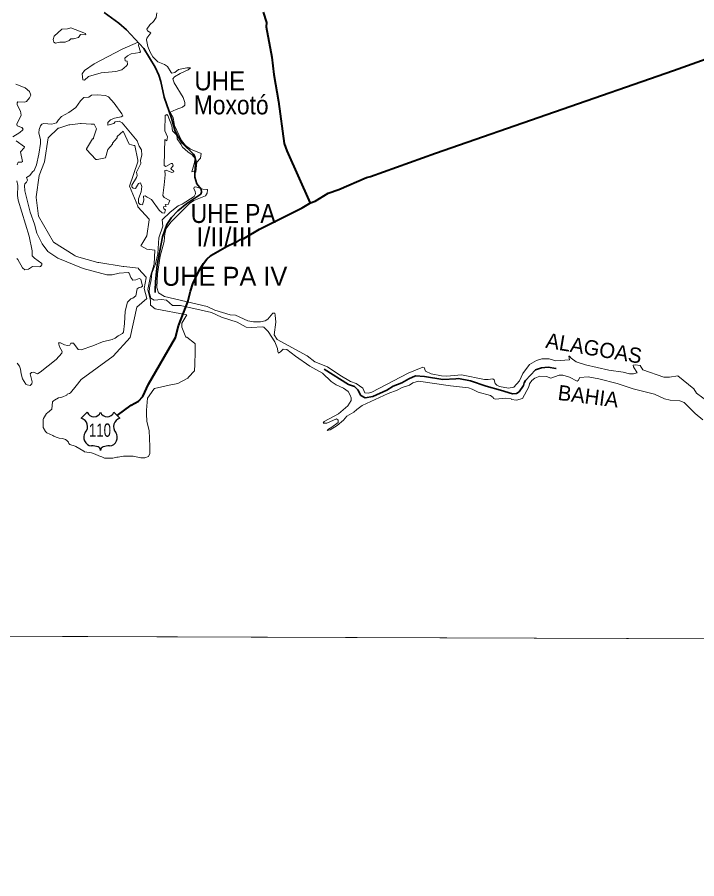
# Model space of a CAD drawing. Extents: x -1643653 to 4543381, y 1624270 to 13878484.
# Drawn here: x 580395 to 583982, y 8908709 to 8913255 of the extents above; entities that cross this region are included whole.
import ezdxf
from ezdxf.enums import TextEntityAlignment as Align

# ---------------------------------------------------------------- set-up
doc = ezdxf.new("R2010")
doc.units = 0
doc.header["$LTSCALE"] = 200
doc.linetypes.add('LONG_DASH_SHORT_DASH', pattern=[9.9, 6, -1.2, 1.5, -1.2])
doc.layers.add('1', color=7, linetype='Continuous', lineweight=13)
doc.layers.add('6', color=7, linetype='Continuous', lineweight=13)

msp = doc.modelspace()

# ---------------------------------------------------------------- linework, layer by layer
at = {"layer": '1', "lineweight": 25}
msp.add_spline([(814781, 9009175.5), (814787.2, 9009173.4), (814796.9, 9009173.4), (814799.4, 9009172.4), (814805.1, 9009174.5), (814805.6, 9009176.5), (814811.7, 9009179.5), (814811.7, 9009179.5), (814801.5, 9009181), (814790.7, 9009181.5), (814784.1, 9009183.1), (814777.4, 9009185.1), (814778.4, 9009175.5)], degree=3, dxfattribs=at)
at = {"layer": '6', "lineweight": 25}
for p, q in [((580732.9, 8911139.1), (580764.9, 8911171.1)), ((580904.8, 8911171.1), (580936.8, 8911139.1))]:
    msp.add_line(p, q, dxfattribs=at)
at = {"layer": '6'}
msp.add_line((574653.9, 8910009.3), (626625.7, 8909822.1), dxfattribs=at)
for points in [[(585645.8, 8921027.3), (574684.9, 8921064.7), (574653.9, 8910009.3), (585614.8, 8909969.8)], [(580677.4, 8913199.3), (580754.6, 8913169.1), (580757.7, 8913161.8), (580729.4, 8913163.2), (580717.7, 8913147), (580692.7, 8913140.2), (580677.9, 8913140.2), (580669, 8913131.7), (580648.6, 8913122.4), (580619.7, 8913123.6), (580597.1, 8913117.7), (580587.8, 8913122.8), (580585.2, 8913136.5), (580590.4, 8913155), (580629.9, 8913192.5), (580660.4, 8913193.7)], [(580749.7, 8912974.1), (580801.2, 8913008.5), (580948.9, 8913087.1), (581033.9, 8913124), (581037.3, 8913116.8), (581035.2, 8913105.4), (581045.7, 8913072.2), (581042.7, 8913067.9), (580996, 8913061.1), (580977.8, 8913051.8), (580962.2, 8913039.1), (580964.6, 8913025.5), (580976, 8913023.8), (580976.9, 8913004.7), (580972.7, 8912997.5), (580948.1, 8912976.6), (580915.4, 8912968.6), (580838.8, 8912961.7), (580770.9, 8912941.3), (580750.1, 8912923.1), (580741.6, 8912925.3), (580737.8, 8912956.3)]]:
    msp.add_lwpolyline(points, close=True, dxfattribs=at)
at = {"layer": '6', "linetype": 'LONG_DASH_SHORT_DASH', "lineweight": 35}
for points in [[(580854, 8913279.9), (580932.2, 8913223.8), (580972.1, 8913187.7), (581063.2, 8913090.6), (581122.5, 8912991.5), (581142, 8912949.8), (581153.2, 8912915.6), (581171, 8912832.2), (581209.9, 8912721.7), (581227.6, 8912659.4), (581239.2, 8912631.8), (581266.5, 8912590.3), (581326.2, 8912531.5), (581332.6, 8912519.4), (581337.8, 8912498.5), (581331.8, 8912436.4), (581333.1, 8912411.1), (581343.9, 8912375), (581365.1, 8912348.2), (581368.5, 8912332.5), (581364.2, 8912321.3), (581289.9, 8912271.7), (581243.5, 8912233.1), (581208.6, 8912197.7), (581185.2, 8912160.5), (581161.6, 8912095.9), (581134.3, 8911949.1), (581124.7, 8911857.9), (581122.5, 8911815.6), (581124, 8911803.1)], [(582014.6, 8911397.4), (582144.1, 8911317), (582174.9, 8911306.2), (582192.1, 8911288.9), (582208.6, 8911258.7), (582231.6, 8911246.5), (582271.2, 8911254.3), (582345.6, 8911286.3), (582378.5, 8911308.3), (582425.2, 8911326.1), (582461.6, 8911347.7), (582496.6, 8911362.4), (582544.5, 8911359.4), (582641.4, 8911343.8), (582710.6, 8911346), (582724.4, 8911349.4), (582786.7, 8911336.4), (582869.7, 8911307.5), (582946.6, 8911287.2), (583008.9, 8911268.1), (583029.6, 8911268.6), (583045.2, 8911277.6), (583067.7, 8911311.3), (583070.7, 8911325.2), (583077.6, 8911337.3), (583130.3, 8911394.8), (583161.9, 8911405.6), (583196.6, 8911409.1), (583238, 8911401.7), (583238.9, 8911401.7)]]:
    msp.add_lwpolyline(points, dxfattribs=at)
at = {"layer": '6'}
for points in [[(581309.8, 8912988.2), (581309.8, 8912988.2), (581289.7, 8912987.7), (581245.5, 8912978.7), (581227.2, 8912963.4), (581212, 8912960.1), (581207.2, 8912962.6), (581188.9, 8912994.9), (581172.8, 8913005.9), (581137.1, 8913019.9), (581110.7, 8913045.9), (581096, 8913070), (581084, 8913099.8), (581076.8, 8913135.4), (581079.3, 8913144), (581100.6, 8913172.4), (581083.2, 8913182.3), (581079.8, 8913192.1), (581095.1, 8913214.9), (581115, 8913232.4), (581127.7, 8913252.7), (581131.6, 8913278.4)], [(581277.8, 8912788.2), (581279.5, 8912789.6), (581280, 8912805.1), (581271, 8912830.4), (581223.8, 8912908.6), (581216.6, 8912930.4), (581224.7, 8912939.7), (581254.8, 8912957.9), (581296.7, 8912976.6), (581308.1, 8912986.6), (581309.8, 8912988.2)], [(580388.5, 8912901.4), (580436.2, 8912882.3), (580460.3, 8912862.7), (580466.7, 8912844), (580460.3, 8912829.6), (580443.8, 8912811), (580432.7, 8912806.3), (580397.9, 8912807.9), (580394.1, 8912802.5), (580395.3, 8912793), (580413.2, 8912759.9), (580416.6, 8912737.9), (580392.8, 8912690.9), (580395.3, 8912681.4), (580418.7, 8912673.7), (580425.9, 8912664.7), (580424.9, 8912660.4), (580409.4, 8912645.7), (580371.5, 8912623.9)], [(580896.6, 8911553.8), (580912.7, 8911561), (580928, 8911573.3), (580951, 8911585.2), (580955.3, 8911593.3), (580962.1, 8911639.2), (580965.5, 8911704.7), (580977.3, 8911751.3), (580993.9, 8911768.7), (581005.5, 8911772.6), (581020.3, 8911784.5), (581028.3, 8911821), (581038.6, 8911828.7), (581049.6, 8911829.9), (581056.8, 8911835.1), (581046.7, 8911872.7), (581039.4, 8911875.4), (581020.8, 8911869.1), (581005.8, 8911868.2), (580995.2, 8911881.4), (580986.3, 8911903.8), (580980.3, 8911907.2), (580933.2, 8911905.1), (580895.8, 8911896.2), (580867.6, 8911895.4), (580743.7, 8911929.8), (580608.6, 8911983.8), (580557.2, 8912019.4), (580527, 8912059), (580499.4, 8912115), (580486.1, 8912163.4), (580463.7, 8912227.1), (580435.7, 8912339.3), (580433.1, 8912367.4), (580435.2, 8912376.6), (580444.6, 8912384.8), (580449.3, 8912394.6), (580444.7, 8912409.9), (580462.4, 8912419.7), (580475.2, 8912439.6), (580484.5, 8912446.8), (580496.3, 8912475.7), (580510, 8912532.2), (580518.5, 8912588.3), (580518.5, 8912607), (580508.3, 8912644.4), (580510.9, 8912663), (580518.7, 8912681.9), (580525.8, 8912690.7), (580535.5, 8912693.2), (580577, 8912689.8), (580577, 8912689.8), (580602.6, 8912697.5), (580612.9, 8912714.1), (580629, 8912731.5), (580667.3, 8912751.5), (580704.2, 8912779), (580728.9, 8912814.4), (580747.1, 8912830.5), (580772.6, 8912833.5), (580786.6, 8912842.8), (580816.8, 8912845.3), (580861.8, 8912841.5), (580876.7, 8912835.6), (580907.3, 8912800.7), (580946.8, 8912745.9), (580951.8, 8912734.5), (580944.1, 8912728.4), (580907.7, 8912722.4), (580888.1, 8912713.2), (580873.7, 8912699.1), (580873.7, 8912686.1), (580905.1, 8912693.7), (580912.8, 8912702.2), (580933.6, 8912706.4), (580948.5, 8912698.3), (581027.9, 8912601.9), (581039, 8912573.9), (581050.5, 8912555), (581053.4, 8912527.1), (581046.2, 8912500.8), (581047.9, 8912483.1), (581025, 8912437.1), (581027.9, 8912419.8), (581024.9, 8912409), (580999.5, 8912368.6), (581000.8, 8912359.3), (581007.1, 8912353), (581019.3, 8912350.8), (581035.6, 8912378), (581045.2, 8912381), (581052.5, 8912362.4), (581049.6, 8912334.3), (581034.7, 8912296.8), (581034.8, 8912275.2), (581043.2, 8912266.3), (581057.1, 8912265), (581063.6, 8912289.2), (581060.7, 8912310.8), (581070.9, 8912312.5), (581081.6, 8912305.8)], [(581366.5, 8912535.8), (581309.1, 8912558.6), (581283.7, 8912578.6), (581262.3, 8912603.9), (581262.3, 8912603.9), (581225.9, 8912683.5), (581218.3, 8912725.1), (581201.7, 8912753.5), (581233.6, 8912768.4), (581267.9, 8912779.9), (581277.8, 8912788.2)], [(581172.7, 8912543.7), (581175, 8912608.9), (581185.1, 8912601.8), (581187.7, 8912624), (581174.9, 8912654.7), (581176.2, 8912736.1), (581185.3, 8912741.2), (581189.3, 8912737.1), (581210.6, 8912682.6), (581215.3, 8912655.5), (581233.2, 8912635.8), (581239.9, 8912622.3), (581240, 8912613.3), (581258.5, 8912584.3)], [(580733.2, 8911343.8), (580902, 8911467.3), (580990.8, 8911564.2), (581027.1, 8911725.6), (581079.6, 8911770), (581064.5, 8911823.6), (581075.6, 8911879), (581075.6, 8911883.1), (581035.2, 8911927.5), (581035.2, 8911931.5), (580958.5, 8911939.6), (580954.5, 8911939.6), (580825.3, 8911959.8), (580821.3, 8911959.8), (580708.3, 8911992), (580700.2, 8911996.1), (580696.2, 8912000.1), (580587.3, 8912068.7), (580506.6, 8912206), (580494.4, 8912302.9), (580494.4, 8912306.9), (580510.6, 8912419.9), (580538.8, 8912492.6), (580559, 8912617.7), (580611.5, 8912670.2), (580615.5, 8912670.2), (580668, 8912686.4), (580672, 8912686.4), (580728.5, 8912694.4), (580732.5, 8912694.4), (580785, 8912690.4), (580793.1, 8912690.4), (580797.1, 8912690.4), (580801.1, 8912690.4), (580813.2, 8912666.2), (580797.1, 8912617.7), (580797.1, 8912613.7), (580793.1, 8912613.7), (580760.8, 8912561.2), (580760.8, 8912557.2), (580809.2, 8912504.7), (580813.2, 8912504.7), (580817.3, 8912504.7), (580861.7, 8912512.8), (580873.8, 8912557.2), (580898, 8912585.4), (580898, 8912589.5), (580922.2, 8912617.7), (580922.2, 8912621.8), (580922.2, 8912625.8), (580954.5, 8912654.1), (580986.8, 8912585.4), (581011, 8912577.4), (581015, 8912577.4), (581031.2, 8912500.7), (581031.2, 8912496.6), (581031.2, 8912492.6), (580988.2, 8912362.7), (581031.2, 8912258.5), (581031.2, 8912254.4), (581091.7, 8912189.8), (581091.7, 8912185.8), (581079.6, 8912101), (581047.3, 8912048.6)], [(580389.8, 8912603.1), (580432.7, 8912571.7), (580432.5, 8912565.6), (580412.3, 8912544.5), (580423.3, 8912493.2), (580418.2, 8912489.8), (580400.4, 8912490.6), (580394.5, 8912476.2)], [(581258.5, 8912584.3), (581268.3, 8912568.8), (581295.3, 8912545.3), (581319, 8912529.6), (581333.8, 8912510.2), (581332.8, 8912500.7)], [(581218.2, 8912471.5), (581214.4, 8912482.3), (581208, 8912482.9), (581179.6, 8912467.7), (581170.2, 8912473.2), (581172.7, 8912543.7)], [(581337.2, 8912437), (581338.1, 8912436.6), (581342.3, 8912490.1), (581362.3, 8912511), (581366.8, 8912535.7), (581366.5, 8912535.8)], [(581332.8, 8912500.7), (581331.5, 8912488.3), (581315.9, 8912439.5), (581316.2, 8912439.6), (581316.2, 8912440.5)], [(581169.9, 8912369.9), (581175.8, 8912423.6), (581174.5, 8912446.3), (581181.3, 8912448.5), (581211, 8912434.9), (581220.8, 8912438.5), (581220.4, 8912445.1), (581208.9, 8912451.1), (581205.5, 8912456.7), (581218.2, 8912471.5), (581218.2, 8912471.5)], [(581316.2, 8912439.6), (581324.1, 8912442.3), (581337.2, 8912437)], [(580393.2, 8912391), (580397.9, 8912367.4), (580397, 8912313.8), (580400, 8912290.1), (580457.8, 8912099.8), (580473.1, 8912022.4), (580474.8, 8911995.7), (580487.1, 8911983.3), (580524.9, 8911956.1), (580524.5, 8911947.6), (580518.1, 8911940), (580510.8, 8911937), (580476, 8911940), (580454.4, 8911926), (580434.4, 8911921.7), (580423.8, 8911932.8), (580398.7, 8911976.5), (580392.2, 8911981.7)], [(581135.5, 8911901.6), (581149.3, 8911994.6), (581170.2, 8912071.5), (581173.7, 8912113.4), (581181.2, 8912140.2), (581205.4, 8912173.1), (581304.6, 8912271.9), (581326.6, 8912288.6), (581388, 8912312.8), (581398.3, 8912327.2), (581399.7, 8912343.6), (581396.9, 8912346.6), (581374.1, 8912347), (581338.1, 8912359.7), (581329.6, 8912358.2), (581327, 8912349.8), (581333.7, 8912337.4), (581336.7, 8912322.7), (581329, 8912309.2), (581265.5, 8912268.8), (581244.2, 8912259.8), (581202.1, 8912226.9), (581160.5, 8912185.1), (581163.3, 8912151.7), (581142.6, 8912091.4), (581136.6, 8912006), (581124.1, 8911954.1), (581104.7, 8911903.6), (581102.9, 8911869.2), (581093, 8911827.2), (581091, 8911804.1), (581100.6, 8911772.3), (581118.2, 8911761.8), (581156.8, 8911764.7), (581182.7, 8911761.1), (581215.5, 8911733.5), (581257.2, 8911733.9), (581420.6, 8911696.1), (581473.7, 8911672.5), (581556.1, 8911645.9), (581603.5, 8911620.1), (581633.2, 8911618), (581687.3, 8911621.4), (581697.3, 8911618.8), (581720.2, 8911596.8), (581754.8, 8911541.3), (581768.5, 8911506.1), (581770.8, 8911491.1), (581773.4, 8911483.1), (581785.4, 8911488.5), (581798.7, 8911502.9), (581818.2, 8911502.4), (581863, 8911466.3), (581940, 8911413.8), (582006.9, 8911375.9), (582051.8, 8911333.2), (582079.1, 8911315.5), (582116.8, 8911298.3), (582141.3, 8911280.1), (582153.2, 8911260.5), (582157.4, 8911246.5), (582156.8, 8911231.9), (582140.6, 8911205), (582091.4, 8911162.7), (582014.5, 8911121.4)], [(581196.1, 8912276.3), (581200.4, 8912287), (581169.9, 8912302.8), (581163.9, 8912314.7), (581165.4, 8912328.8), (581169.9, 8912369.9)], [(581081.6, 8912305.8), (581103, 8912292.4), (581143.5, 8912237.3), (581160.1, 8912222.1), (581173.1, 8912220.7), (581178.4, 8912238.5), (581169, 8912243.4), (581167.3, 8912254.3), (581181.7, 8912256.8), (581176, 8912267.4), (581193.2, 8912269.3), (581196.1, 8912276.3)], [(581047.3, 8912048.6), (581079.2, 8912031.7), (581120.6, 8912025.3), (581117.4, 8911952), (581114.3, 8911945.6), (581114.3, 8911939.2), (581098.3, 8911888.2), (581083.9, 8911818.2), (581098.3, 8911761), (581098.3, 8911735.2), (581123.8, 8911716), (581289.6, 8911684.2)], [(582634.4, 8911363.2), (582579.1, 8911373.6), (582550.8, 8911386.8), (582545.9, 8911396.6), (582544.2, 8911404.8), (582536.6, 8911407.9), (582459.2, 8911376.8), (582266.9, 8911277), (582247.9, 8911272), (582228.9, 8911273), (582219.8, 8911296.8), (582183.2, 8911321.6), (582155, 8911333.2), (582098.2, 8911365.9), (582032.6, 8911409.3), (581966.1, 8911435.9), (581926.1, 8911468.6), (581766.4, 8911554.5), (581751, 8911579.8), (581759.2, 8911645), (581757, 8911682.3), (581753.9, 8911693), (581744.2, 8911692.6), (581718.2, 8911662.4), (581704.6, 8911652.6), (581679.8, 8911647.1), (581642.2, 8911646.8), (581613.1, 8911652.5), (581547.6, 8911683.5), (581519.6, 8911684), (581438.5, 8911709), (581397.4, 8911727.8), (581173.1, 8911780.9), (581140.4, 8911800.9), (581132.1, 8911829.1), (581135.5, 8911901.6)], [(581091.6, 8911074.3), (581090.1, 8911078.7), (581079.7, 8911123.2), (581076.8, 8911160.2), (581076.8, 8911182.4), (581082.7, 8911244.6), (581115.3, 8911292), (581119.7, 8911296.5), (581196.7, 8911312.8), (581242.6, 8911323.1), (581291.5, 8911348.3), (581295.9, 8911349.8), (581298.9, 8911355.7), (581330, 8911389.8), (581330, 8911395.7), (581331.5, 8911400.1), (581332.9, 8911412), (581332.9, 8911423.8), (581334.4, 8911487.5), (581334.4, 8911492), (581334.4, 8911496.4), (581334.4, 8911532), (581330, 8911534.9), (581290, 8911567.5), (581285.5, 8911567.5), (581263.3, 8911619.3), (581263.3, 8911640.1), (581289.6, 8911684.2)], [(581289.6, 8911684.2), (581263.3, 8911640.1), (581263.3, 8911619.3), (581285.5, 8911567.5), (581290, 8911567.5), (581330, 8911534.9), (581334.4, 8911532), (581334.4, 8911496.4), (581334.4, 8911492), (581334.4, 8911487.5), (581332.9, 8911423.8), (581332.9, 8911412), (581331.5, 8911400.1), (581330, 8911395.7), (581330, 8911389.8), (581298.9, 8911355.7), (581295.9, 8911349.8), (581291.5, 8911348.3), (581242.6, 8911323.1), (581196.7, 8911312.8), (581119.7, 8911296.5), (581115.3, 8911292), (581082.7, 8911244.6), (581076.8, 8911182.4), (581076.8, 8911160.2), (581079.7, 8911123.2), (581090.1, 8911078.7), (581091.6, 8911074.3)], [(580394, 8911428.9), (580406.8, 8911413.6), (580413.2, 8911398.7), (580415.3, 8911373.2), (580422.9, 8911347.7), (580441.2, 8911319.3), (580447.6, 8911315), (580464.1, 8911312.5), (580473, 8911320.9), (580474.3, 8911331.5), (580464.2, 8911373.9), (580469.6, 8911380), (580480.7, 8911382.1), (580501.4, 8911373.7), (580516.9, 8911381.3), (580601.1, 8911449.4), (580631.4, 8911481.8), (580631.6, 8911490.3), (580617.5, 8911516), (580612.5, 8911537.2), (580623.1, 8911537.2), (580644.2, 8911526.6), (580661.3, 8911523.2), (580673.6, 8911525.3), (580678.7, 8911535.1), (580691.8, 8911535.1), (580716.5, 8911501.6), (580732.2, 8911499.4), (580794.7, 8911520.2), (580845.5, 8911541.4), (580896.6, 8911553.8)], [(584046.7, 8911222.8), (583979.6, 8911272.1), (583966.5, 8911293.9), (583882.2, 8911363.2), (583838.3, 8911355.7), (583808.5, 8911355.2), (583696.2, 8911394.6), (583683, 8911417.9), (583657.1, 8911421.6), (583646.5, 8911418.1), (583648, 8911410.9), (583666.4, 8911379.1), (583648.5, 8911372.9), (583626.9, 8911373), (583592.4, 8911382), (583517.2, 8911392.7), (583393.6, 8911421.1), (583345.3, 8911435.9), (583319.1, 8911456.7), (583310.5, 8911466.5), (583307.1, 8911466.5), (583309.5, 8911446.9), (583237.7, 8911441.4), (583203.3, 8911451.7), (583163.4, 8911452.9), (583136.7, 8911443.9), (583099.1, 8911422.9), (583062.9, 8911375.8), (583045.7, 8911335.9), (583016.8, 8911303.6), (582988.5, 8911297.2), (582940.1, 8911306.8), (582925.6, 8911313.4), (582918.1, 8911322.8), (582911.8, 8911341.3), (582906, 8911346.2), (582880.8, 8911342.6), (582861.2, 8911343.5), (582740.1, 8911367.8), (582663.3, 8911361.8), (582634.4, 8911363.2)], [(580733.2, 8911343.8), (580706.6, 8911309.8), (580677, 8911272.8), (580671.1, 8911269.8), (580659.2, 8911265.3), (580656.3, 8911260.9), (580640, 8911253.5), (580635.5, 8911252), (580625.2, 8911249.1), (580613.3, 8911246.1), (580592.6, 8911234.2), (580586.7, 8911231.3), (580580.7, 8911225.4), (580577.8, 8911186.8), (580554.1, 8911167.6), (580549.7, 8911164.6), (580533.4, 8911138), (580531.9, 8911133.5), (580531.9, 8911123.2), (580531.9, 8911095), (580531.9, 8911090.6), (580545.2, 8911068.4), (580551.1, 8911062.4), (580582.2, 8911047.6), (580588.2, 8911044.7), (580592.6, 8911043.2), (580605.9, 8911037.2), (580611.8, 8911035.8), (580616.3, 8911034.3), (580635.5, 8911031.3), (580640, 8911029.8), (580650.3, 8911026.9), (580656.3, 8911021), (580660.7, 8911018), (580665.1, 8911012.1), (580668.1, 8911006.2), (580672.6, 8911000.2), (580700.7, 8910991.3), (580705.1, 8910989.9), (580746.6, 8910964.7), (580751, 8910961.7), (580786.6, 8910955.8), (580796.9, 8910952.8), (580835.4, 8910936.5), (580841.3, 8910935.1), (580856.2, 8910929.1), (580860.6, 8910929.1), (580878.4, 8910927.7), (580884.3, 8910927.7), (580894.7, 8910927.7), (580900.6, 8910927.7), (580921.3, 8910933.6), (580927.2, 8910933.6), (580955.3, 8910938), (580967.2, 8910938), (581007.2, 8910938), (581047.2, 8910930.6), (581069.4, 8910930.6), (581088.6, 8910936.5), (581094.5, 8910952.8), (581094.5, 8910957.3), (581094.5, 8910994.3), (581093.1, 8911026.9), (581093.1, 8911032.8), (581091.6, 8911074.3)], [(581091.6, 8911074.3), (581093.1, 8911032.8), (581093.1, 8911026.9), (581094.5, 8910994.3), (581094.5, 8910957.3), (581094.5, 8910952.8), (581088.6, 8910936.5), (581069.4, 8910930.6), (581047.2, 8910930.6), (581007.2, 8910938), (580967.2, 8910938), (580955.3, 8910938), (580927.2, 8910933.6), (580921.3, 8910933.6), (580900.6, 8910927.7), (580894.7, 8910927.7), (580884.3, 8910927.7), (580878.4, 8910927.7), (580860.6, 8910929.1), (580856.2, 8910929.1), (580841.3, 8910935.1), (580835.4, 8910936.5), (580796.9, 8910952.8), (580786.6, 8910955.8), (580751, 8910961.7), (580746.6, 8910964.7), (580705.1, 8910989.9), (580700.7, 8910991.3), (580672.6, 8911000.2), (580668.1, 8911006.2), (580665.1, 8911012.1), (580660.7, 8911018), (580656.3, 8911021), (580650.3, 8911026.9), (580640, 8911029.8), (580635.5, 8911031.3), (580616.3, 8911034.3), (580611.8, 8911035.8), (580605.9, 8911037.2), (580592.6, 8911043.2), (580588.2, 8911044.7), (580582.2, 8911047.6), (580551.1, 8911062.4), (580545.2, 8911068.4), (580531.9, 8911090.6), (580531.9, 8911095), (580531.9, 8911123.2), (580531.9, 8911133.5), (580533.4, 8911138), (580549.7, 8911164.6), (580554.1, 8911167.6), (580577.8, 8911186.8), (580580.7, 8911225.4), (580586.7, 8911231.3), (580592.6, 8911234.2), (580613.3, 8911246.1), (580625.2, 8911249.1), (580635.5, 8911252), (580640, 8911253.5), (580656.3, 8911260.9), (580659.2, 8911265.3), (580671.1, 8911269.8), (580677, 8911272.8), (580706.6, 8911309.8), (580733.2, 8911343.8)], [(583062.7, 8911243.2), (583095.4, 8911304), (583099.7, 8911321.3), (583111.2, 8911338.2), (583126.6, 8911350.5), (583153.6, 8911361.8), (583188.6, 8911359.7), (583211.3, 8911350.5), (583256.3, 8911366.4), (583274.7, 8911366.4), (583309.8, 8911355.4), (583350.5, 8911335.3), (583355.5, 8911337.7), (583364.5, 8911354.3), (583407.8, 8911356.6), (583465.7, 8911346.7), (583560.9, 8911323.1), (583645.6, 8911294.8), (583758.9, 8911266.5), (583811.2, 8911241.3), (583841, 8911234.7), (583892.8, 8911231.2), (583915.5, 8911221.6), (583973.2, 8911163.9), (584013.1, 8911130.1)], [(582014.5, 8911121.4), (582010.5, 8911113), (582029.1, 8911112.6), (582080.3, 8911136.5), (582089.3, 8911129), (582089.3, 8911116.2), (582056.3, 8911091.3), (582038, 8911081.5), (582030.9, 8911073.5), (582047.2, 8911077.7), (582084.2, 8911100), (582117.1, 8911129.1), (582134.6, 8911150.4), (582172.3, 8911170.2), (582186.7, 8911184.5), (582215.5, 8911205.5), (582353.6, 8911270.2), (582399.6, 8911286.5), (582427.2, 8911301.9), (582464.8, 8911313.9), (582482.7, 8911325), (582512.2, 8911335.3), (582681.7, 8911309.6), (582777, 8911299.2), (582796.6, 8911293), (582827.3, 8911276.8), (582893.4, 8911258.7), (582906.7, 8911249.2), (582909.6, 8911243.5), (582918.9, 8911239.1), (582972.2, 8911244.5), (583002.2, 8911240.8), (583003.6, 8911237.4), (583029.7, 8911234.8), (583062.7, 8911243.2)]]:
    msp.add_lwpolyline(points, dxfattribs=at)
at = {"layer": '6', "lineweight": 40}
for points in [[(581692.8, 8913282), (581711.4, 8913227.6), (581709.7, 8913204.2), (581738.2, 8913043.9), (581749.4, 8912952.6), (581773.3, 8912810.4), (581804.3, 8912589.4), (581818.2, 8912550.3), (581941.2, 8912274)], [(581088.7, 8911319.2), (581230.6, 8911565.6), (581246.6, 8911626.2), (581295.9, 8911753.5), (581309.3, 8911809.4), (581322.7, 8911848.3), (581355.5, 8911918.2), (581377.7, 8911955.6), (581396.6, 8911978.5), (581417.4, 8911997.1), (581502.6, 8912046.4), (581540.6, 8912063.6), (581547.6, 8912064.2), (581573.9, 8912081.4), (581591.7, 8912087.9), (581673.8, 8912137.2), (581899.5, 8912248.7), (581943.6, 8912275.5), (581967, 8912284.7), (582035.6, 8912326.1), (582092.7, 8912345.9), (582239.2, 8912409.1), (582260, 8912414.3), (582602, 8912537.9), (583859, 8912972.9), (584080.2, 8913052.4)], [(580922.7, 8911153.1), (580996.2, 8911207.1), (581034.8, 8911228.8), (581058, 8911254.4), (581088.7, 8911319.2)]]:
    msp.add_lwpolyline(points, dxfattribs=at)
at = {"layer": '6', "lineweight": 25}
for centre, radius, start, end in [((580799.9, 8911184.5), 37.4, 200.9593, 339.0407), ((580869.8, 8911184.5), 37.4, 200.9593, 339.0407), ((580720.5, 8911094.7), 46.1, 317.5721, 74.3689), ((580949.2, 8911094.7), 46.1, 105.6277, 222.4279), ((580791.2, 8911037.7), 44.9, 144.7373, 264.6578), ((580878.5, 8911037.7), 44.9, 275.3422, 35.2627), ((580786.8, 8910875), 118, 72.8937, 89.9006), ((580816, 8910969.7), 18.9, 357.6934, 72.9296), ((580853.7, 8910969.7), 18.9, 107.0704, 182.3065), ((580882.9, 8910875), 118, 90.0994, 107.1063)]:
    msp.add_arc(centre, radius, start, end, dxfattribs=at)

# ---------------------------------------------------------------- texts
at = {"layer": '6'}
for s, height, width, p in [('UHE', 100, 0.95, (581464.1, 8912869.1)), ('Moxotó', 100, 0.9, (581524.5, 8912742.3)), ('UHE PA', 100, 0.9, (581534.8, 8912169.4)), ('110', 70, 0.75, (580831.6, 8911041.1))]:
    msp.add_text(s, height=height, dxfattribs=dict(at, width=width)).set_placement(p, align=Align.CENTER)
for s, p in [('I/II/III', (581488.8, 8912045.7)), ('UHE PA IV', (581490, 8911837.9))]:
    msp.add_text(s, height=100, dxfattribs=at).set_placement(p, align=Align.CENTER)
for s, rotation, p in [('ALAGOAS', 350.452, (583432.5, 8911469.1)), ('BAHIA', 352.646, (583404, 8911215.6))]:
    msp.add_text(s, height=80, rotation=rotation, dxfattribs=at).set_placement(p, align=Align.CENTER)

doc.saveas('drawing.dxf')
